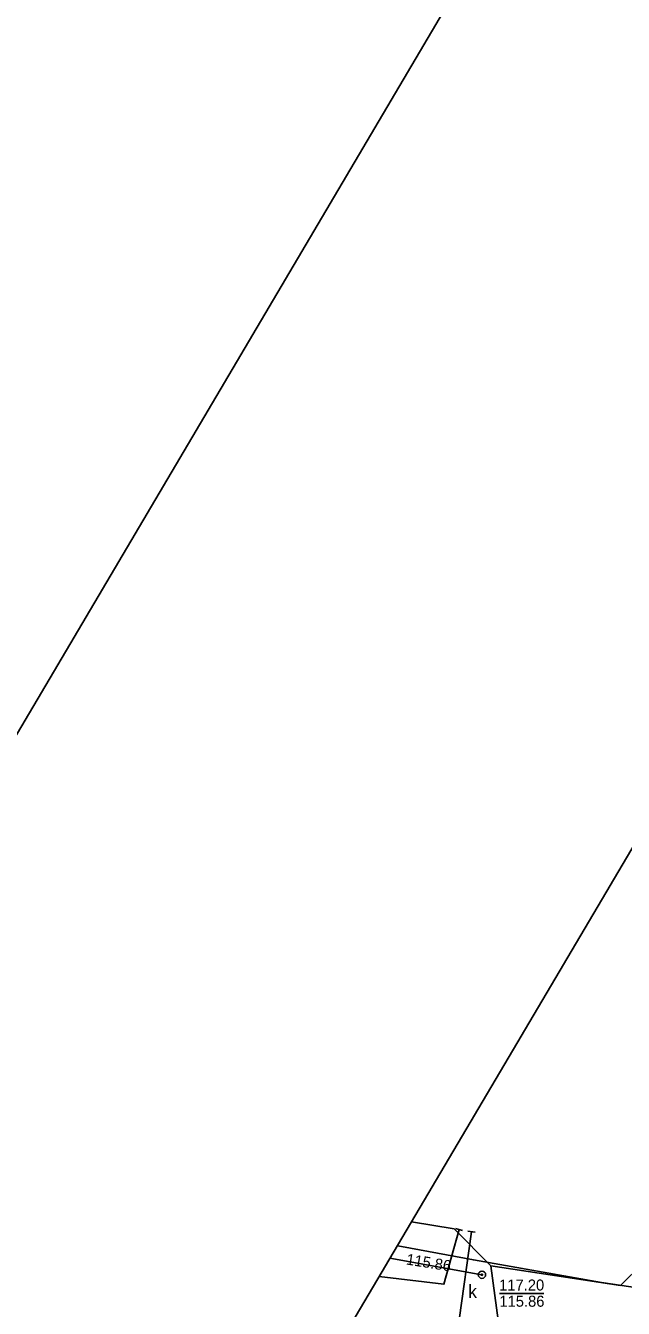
# Model space of a CAD drawing. Extents: x 6434771 to 6436222, y 5663454 to 5664782.
# Drawn here: x 6434952.1 to 6434992.8, y 5664325.8 to 5664413.2 of the extents above; entities that cross this region are included whole.
import ezdxf

# ---------------------------------------------------------------- set-up
doc = ezdxf.new("R2010")
doc.units = 0
for name, color, linetype in [('Warstwa 12', 7, 'Continuous'), ('Warstwa 14', 7, 'Continuous'), ('Warstwa 20', 7, 'Continuous'), ('Warstwa 4', 7, 'Continuous'), ('Warstwa 5', 7, 'Continuous'), ('Warstwa 6', 7, 'Continuous'), ('Warstwa 63', 7, 'Continuous'), ('Warstwa 7', 7, 'Continuous'), ('Warstwa 9', 7, 'Continuous')]:
    doc.layers.add(name, color=color, linetype=linetype)

msp = doc.modelspace()

# ---------------------------------------------------------------- linework, layer by layer
at = {"layer": 'Warstwa 12'}
for points in [[(6434981.603, 5664331.176), (6434980.574, 5664327.448), (6434976.154, 5664327.971)], [(6434982.455, 5664331.034), (6434981.598, 5664325.028), (6434981.383, 5664323.824), (6434980.752, 5664319.374), (6434979.54, 5664312.029)], [(6434977.399, 5664330.08), (6434977.685, 5664330.019), (6434982.575, 5664329.113), (6434991.297, 5664327.57), (6435000.814, 5664326.156), (6435011.803, 5664324.47), (6435013.571, 5664324.173), (6435014.236, 5664323.83)]]:
    msp.add_lwpolyline(points, dxfattribs=at)
at = {"layer": 'Warstwa 14'}
msp.add_line((6434984.354, 5664326.818), (6434987.376, 5664326.818), dxfattribs=at)
msp.add_circle((6434983.16, 5664328.1), 0.045, dxfattribs=at)
msp.add_circle((6434983.16, 5664328.1), 0.045, dxfattribs=at)
at = {"layer": 'Warstwa 20'}
for p, q in [((6434981.362, 5664331.241), (6434981.844, 5664331.111)), ((6434982.207, 5664331.064), (6434982.703, 5664331.004))]:
    msp.add_line(p, q, dxfattribs=at)
at = {"layer": 'Warstwa 4'}
msp.add_circle((6434983.16, 5664328.1), 0.25, dxfattribs=at)
at = {"layer": 'Warstwa 6'}
msp.add_circle((6434983.16, 5664328.1), 0.045, dxfattribs=at)
at = {"layer": 'Warstwa 63'}
for points in [[(6434770.578, 5664058.35), (6435197.816, 5664782.406), (6436221.837, 5664178.169), (6435794.599, 5663454.114)], [(6435677.2, 5663546.629), (6436084.093, 5664236.205), (6435222.122, 5664744.822), (6434815.229, 5664055.245)]]:
    msp.add_lwpolyline(points, close=True, dxfattribs=at)
at = {"layer": 'Warstwa 7'}
msp.add_line((6434983.16, 5664328.1), (6434976.892, 5664329.22), dxfattribs=at)
at = {"layer": 'Warstwa 9'}
for p, q in [((6434978.36, 5664331.709), (6434981.277, 5664331.23)), ((6434981.277, 5664331.23), (6434983.76, 5664328.71)), ((6434983.76, 5664328.71), (6434992.601, 5664327.373)), ((6434983.76, 5664328.71), (6434985.54, 5664315.51)), ((6434983.76, 5664328.71), (6434985.54, 5664315.51)), ((6434992.601, 5664327.373), (6434994.119, 5664328.865))]:
    msp.add_line(p, q, dxfattribs=at)

# ---------------------------------------------------------------- texts
at = {"layer": 'Warstwa 14'}
msp.add_text('115.86', height=0.75, rotation=350.93092, dxfattribs=at).set_placement((6434977.965, 5664328.804))
msp.add_text('115.86', height=0.75, dxfattribs=at).set_placement((6434984.347, 5664325.919))
at = {"layer": 'Warstwa 5'}
msp.add_text('k', height=0.9, dxfattribs=at).set_placement((6434982.223, 5664326.515))
at = {"layer": 'Warstwa 6'}
msp.add_text('117.20', height=0.75, dxfattribs=at).set_placement((6434984.328, 5664327.024))

doc.saveas('drawing.dxf')
